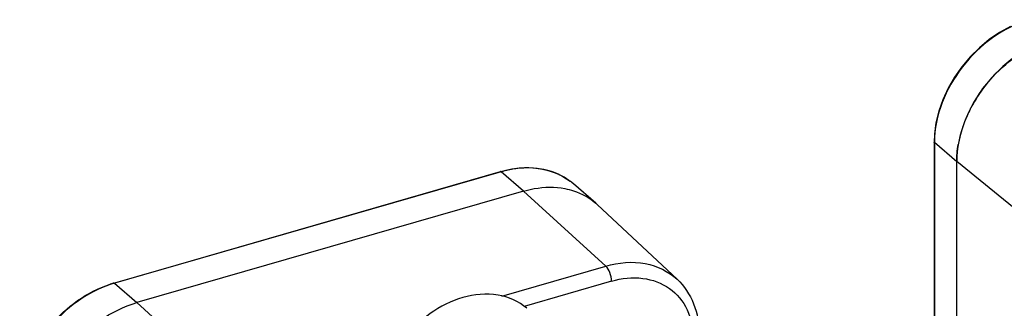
# Model space of a CAD drawing. Header units: millimetres. Extents: x 0 to 420, y 0 to 297.
# Tile 305 of 502: x 351.86 to 356.05, y 133.59 to 134.82. Entities that reach past the tile are written whole.
import ezdxf

# ---------------------------------------------------------------- set-up
doc = ezdxf.new("R2010")
doc.units = ezdxf.units.MM
doc.header["$LTSCALE"] = 23.1
doc.layers.get('0').update_dxf_attribs({"linetype": 'CONTINUOUS'})

msp = doc.modelspace()

# ---------------------------------------------------------------- linework, layer by layer
at = {"color": 7, "linetype": 'CONTINUOUS'}
for p, q in [((356.028, 134.7641), (355.9838, 134.7339)), ((356.0739, 134.7894), (356.028, 134.7641)), ((355.9838, 134.7339), (355.9418, 134.6992)), ((355.9418, 134.6992), (355.9027, 134.6606)), ((355.9027, 134.6606), (355.8671, 134.6185)), ((355.8671, 134.6185), (355.8355, 134.5737)), ((355.8355, 134.5737), (355.8083, 134.5266)), ((355.8083, 134.5266), (355.7859, 134.4781)), ((355.7859, 134.4781), (355.7686, 134.4288)), ((355.7686, 134.4288), (355.7567, 134.3794)), ((355.7567, 134.3794), (355.7502, 134.3306)), ((355.7502, 134.3306), (355.7488, 134.2977)), ((355.7488, 134.2977), (355.7488, 132.2193)), ((355.8452, 134.213), (355.7502, 134.2952)), ((355.7502, 134.2952), (355.7502, 132.2168)), ((355.8452, 132.1345), (355.8452, 134.214)), ((355.8452, 134.213), (355.8452, 134.214)), ((356.2122, 133.9149), (355.8456, 134.214)), ((355.8456, 132.1355), (355.8456, 134.214)), ((352.2578, 133.6967), (353.9032, 134.1717)), ((353.906, 134.1708), (352.2606, 133.6958)), ((354.001, 134.0885), (353.906, 134.1708)), ((354.001, 134.0885), (352.3556, 133.6135)), ((354.3517, 133.7689), (354.001, 134.0885)), ((354.3087, 134.0368), (354.2137, 134.1191)), ((354.3087, 134.0368), (354.3165, 134.0298)), ((354.6548, 133.7125), (354.3165, 134.0298)), ((353.9094, 133.6413), (354.3517, 133.7689)), ((352.2606, 133.6958), (352.3556, 133.6135)), ((354.376, 133.7046), (354.0042, 133.5973)), ((352.3556, 133.6135), (352.7062, 133.2939))]:
    msp.add_line(p, q, dxfattribs=at)
for centre, radius, start, end in [((356.4435, 134.1622), 0.6071, 147.4652, 151.5305), ((356.4496, 134.1584), 0.6143, 146.9837, 147.4732), ((356.4192, 134.175), 0.5797, 152.9992, 156.1146), ((356.4321, 134.1684), 0.5941, 151.5382, 153.0068), ((356.3835, 134.19), 0.541, 158.2381, 160.9708), ((356.4013, 134.1829), 0.5601, 156.1192, 158.2403), ((356.3567, 134.1986), 0.5128, 163.4961, 165.7653), ((356.3698, 134.1947), 0.5265, 160.9737, 163.4956), ((356.1533, 134.2952), 0.4031, 179.659, 179.9998), ((356.3245, 134.2059), 0.4797, 168.9215, 170.2645), ((356.3398, 134.2029), 0.4954, 165.7595, 168.9121), ((354.0296, 133.7429), 0.4454, 102.4707, 106.1154), ((354.029, 133.8955), 0.2908, 70.0688, 71.5948), ((354.0321, 133.9037), 0.2821, 63.9274, 70.0899), ((354.036, 133.9119), 0.273, 60.8336, 63.9034), ((354.0378, 133.9152), 0.2692, 55.8416, 60.8349), ((354.0392, 133.9172), 0.2668, 54.5751, 55.8345), ((354.0397, 133.9179), 0.266, 52.8935, 54.5752), ((354.0381, 133.9163), 0.2683, 49.1104, 52.935), ((354.0403, 133.9188), 0.2649, 49.1139, 52.8941), ((352.3874, 133.2481), 0.467, 106.7216, 108.2344), ((352.3901, 133.2475), 0.4667, 106.3951, 108.5164), ((352.3848, 133.2567), 0.4581, 106.1027, 106.7188), ((352.3871, 133.2573), 0.4564, 106.1022, 106.3883)]:
    msp.add_arc(centre, radius, start, end, dxfattribs=at)
for points, knots in [([(356.155, 134.8191), (356.0432, 134.7862), (355.8453, 134.6406), (355.7509, 134.4114), (355.7502, 134.2976)], [0, 0, 0, 0, 0.505855, 1, 1, 1, 1]), ([(356.2527, 134.7385), (356.14, 134.706), (355.9404, 134.5597), (355.8456, 134.3285), (355.8456, 134.214)], [0, 0, 0, 0, 0.505913, 1, 1, 1, 1]), ([(355.9345, 134.4931), (355.9535, 134.5224), (356.0364, 134.6291), (356.156, 134.7097), (356.2522, 134.7375)], [0, 0, 0, 0, 0.258784, 1, 1, 1, 1]), ([(355.7502, 134.2952), (355.7498, 134.2956), (355.7491, 134.2963), (355.7488, 134.2973), (355.7488, 134.2977)], [0, 0, 0, 0, 0.538477, 1, 1, 1, 1]), ([(353.9032, 134.1717), (353.9549, 134.1867), (354.0602, 134.1985), (354.1608, 134.1597), (354.1998, 134.1303)], [0, 0, 0, 0, 0.524063, 1, 1, 1, 1]), ([(353.906, 134.1708), (353.9056, 134.1712), (353.9047, 134.1718), (353.9037, 134.1719), (353.9032, 134.1717)], [0, 0, 0, 0, 0.559343, 1, 1, 1, 1]), ([(354.1209, 134.1715), (354.1066, 134.1762), (354.0454, 134.1915), (353.9803, 134.1881), (353.9335, 134.1778)], [0, 0, 0, 0, 0.23867, 1, 1, 1, 1]), ([(354.001, 134.0885), (354.016, 134.0928), (354.0737, 134.1064), (354.1347, 134.1075), (354.1776, 134.0992)], [0, 0, 0, 0, 0.262945, 1, 1, 1, 1]), ([(354.1776, 134.0992), (354.1899, 134.0968), (354.2372, 134.0848), (354.2814, 134.0605), (354.3087, 134.0368)], [0, 0, 0, 0, 0.257547, 1, 1, 1, 1]), ([(354.3517, 133.7689), (354.4055, 133.7845), (354.5158, 133.7955), (354.6181, 133.7469), (354.6548, 133.7125)], [0, 0, 0, 0, 0.52675, 1, 1, 1, 1]), ([(354.376, 133.7046), (354.376, 133.7169), (354.3709, 133.74), (354.3598, 133.7616), (354.3517, 133.7689)], [0, 0, 0, 0, 0.529618, 1, 1, 1, 1]), ([(354.376, 133.7046), (354.4188, 133.7169), (354.5057, 133.727), (354.6277, 133.6834), (354.7085, 133.5839), (354.7239, 133.4999), (354.7239, 133.4571)], [0, 0, 0, 0, 0.266867, 0.507861, 0.743947, 1, 1, 1, 1]), ([(354.6548, 133.7125), (354.6853, 133.6839), (354.7345, 133.6097), (354.7489, 133.5228), (354.7489, 133.4788)], [0, 0, 0, 0, 0.486873, 1, 1, 1, 1]), ([(352.2419, 133.69), (352.1417, 133.6564), (351.963, 133.525), (351.8682, 133.3237), (351.8563, 133.2198)], [0, 0, 0, 0, 0.502673, 1, 1, 1, 1]), ([(351.8568, 133.2362), (351.8715, 133.3378), (351.9674, 133.5326), (352.1433, 133.6594), (352.2413, 133.6917)], [0, 0, 0, 0, 0.498811, 1, 1, 1, 1]), ([(352.2578, 133.6967), (352.2582, 133.6969), (352.2593, 133.6968), (352.2601, 133.6962), (352.2606, 133.6958)], [0, 0, 0, 0, 0.440657, 1, 1, 1, 1]), ([(353.7433, 133.6345), (353.6438, 133.6058), (353.4675, 133.4766), (353.3839, 133.2725), (353.3839, 133.1714)], [0, 0, 0, 0, 0.505913, 1, 1, 1, 1]), ([(354.0149, 133.5889), (353.981, 133.6182), (353.8891, 133.6586), (353.7912, 133.6484), (353.7433, 133.6345)], [0, 0, 0, 0, 0.47353, 1, 1, 1, 1]), ([(351.9485, 133.089), (351.9485, 133.2035), (352.0433, 133.4347), (352.2429, 133.581), (352.3556, 133.6135)], [0, 0, 0, 0, 0.494087, 1, 1, 1, 1])]:
    msp.add_open_spline(points, degree=3, knots=knots, dxfattribs=at)
msp.add_open_spline([(355.8452, 134.214), (355.8452, 134.2385), (355.8475, 134.263), (355.8517, 134.2871)], degree=3, dxfattribs=at)

doc.saveas('drawing.dxf')
